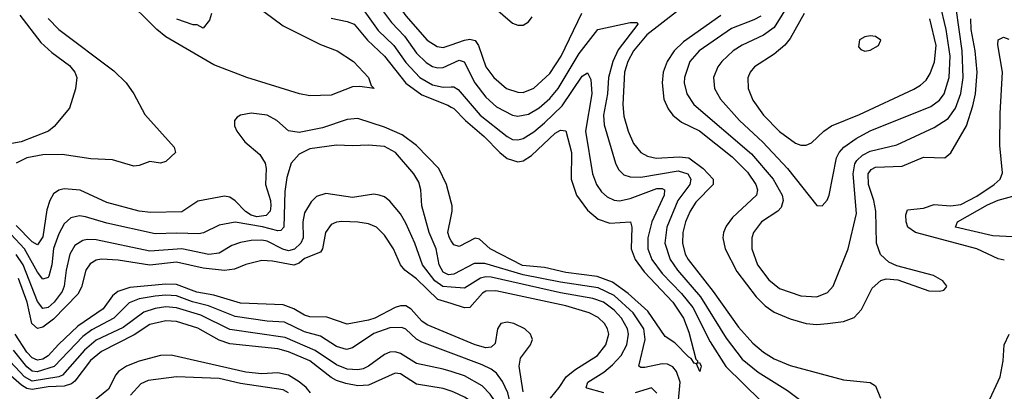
# Model space of a CAD drawing. Header units: inches. Extents: x 1305375 to 1407406, y 744550 to 841633.
# Tile 493 of 509: x 1398383 to 1402072, y 830496 to 831887. Entities that reach past the tile are written whole.
import ezdxf

# ---------------------------------------------------------------- set-up
doc = ezdxf.new("R2010")
doc.units = ezdxf.units.IN
doc.header["$MEASUREMENT"] = 0
doc.layers.add('B3893', color=7, linetype='Continuous')
doc.layers.add('B4803', color=7, linetype='Continuous')

msp = doc.modelspace()

# ---------------------------------------------------------------- linework, layer by layer
at = {"layer": 'B3893', "color": 5}
for points, elevation in [([(1400000, 832276.1), (1399930, 832227.1), (1399890, 832217.5), (1399770, 832209.3), (1399707.7, 832192.3), (1399680.7, 832179.3), (1399660.1, 832159.9), (1399648.2, 832131.8), (1399648.9, 832110), (1399656.6, 832090), (1399690.1, 832050), (1399737.7, 832017.7), (1399768.9, 831988.9), (1399830, 831901.3), (1399910, 831810.1), (1399946.9, 831786.9), (1399970, 831782.8), (1400000, 831793)], 1280), ([(1399297.6, 831917.6), (1399370, 831864.2), (1399510, 831793.6), (1399571.9, 831770), (1399633.6, 831730), (1399690.1, 831670), (1399700.5, 831640.5), (1399710.8, 831629.2), (1399656.9, 831636.9), (1399630, 831635.4), (1399550, 831604.4), (1399470, 831602.2), (1399431.9, 831610), (1399234.4, 831670), (1399110, 831717.7), (1398930, 831822.4), (1398896.9, 831850), (1398770, 831975.7)], 1180), ([(1399716.7, 831956.7), (1399776.1, 831876.1), (1399824.9, 831824.9), (1399870, 831761.8), (1399906.2, 831726.2), (1399930, 831712), (1399950, 831706.7), (1399970, 831707.9), (1400000, 831721.5)], 1260), ([(1398383.5, 831903.5), (1398462.1, 831802.1), (1398503.5, 831763.5), (1398570, 831715.9), (1398588.9, 831690), (1398596.5, 831670), (1398592.2, 831627.8), (1398570, 831555.3), (1398512.2, 831487.8), (1398490.8, 831470), (1398388.4, 831430), (1398339.2, 831420.8)], 1160), ([(1399101, 831910), (1399094.4, 831885.6), (1399070, 831855.3), (1399047.6, 831867.6), (1399032.4, 831867.6), (1398971.3, 831888.7)], 1160), ([(1399676.1, 831916.1), (1399726.7, 831846.7), (1399784.8, 831790), (1399830, 831726.3), (1399882.9, 831670), (1399930, 831642.5), (1399970, 831634.3), (1400000, 831635.6)], 1240), ([(1398490, 831891.9), (1398528.9, 831850), (1398736, 831696), (1398782, 831650), (1398810.1, 831610), (1398852.1, 831532.1), (1398961.8, 831410), (1398966.3, 831390), (1398930, 831356.3), (1398910, 831350.5), (1398870, 831355.7), (1398830, 831341.1), (1398810, 831339.2), (1398730, 831362.1), (1398650, 831366.8), (1398542.4, 831382.4), (1398470, 831381.3), (1398409.2, 831370), (1398369.8, 831350.2)], 1180), ([(1399550, 831892.4), (1399610, 831880.4), (1399635.6, 831870), (1399685.6, 831810), (1399749.4, 831750), (1399830, 831649.8), (1399890, 831605.9), (1399987.4, 831567.4), (1400000, 831560.1)], 1220), ([(1400000, 831204.5), (1399982.6, 831270), (1399954, 831330), (1399870, 831415.6), (1399816.1, 831456.1), (1399750, 831485.2), (1399650, 831516.7), (1399610, 831513.2), (1399517.3, 831482.7), (1399430, 831464.3), (1399390, 831471.2), (1399346.3, 831510), (1399309.6, 831530), (1399250, 831537.4), (1399210.6, 831530), (1399198, 831522), (1399188, 831510), (1399188.4, 831490), (1399196.3, 831470), (1399226.3, 831430), (1399282.8, 831382.8), (1399302.8, 831350), (1399306.2, 831330), (1399303.4, 831270), (1399322.6, 831210), (1399324.4, 831190), (1399320.9, 831170), (1399306.4, 831153.6), (1399271.2, 831148.8), (1399250, 831154.9), (1399229.1, 831169.1), (1399190, 831208.8), (1399170, 831222.8), (1399150, 831227.1), (1399050, 831207.9), (1398990, 831167.8), (1398874.6, 831165.4), (1398830, 831170.3), (1398710, 831202.8), (1398610, 831248.6), (1398550, 831253.7), (1398530, 831248.5), (1398510, 831234.6), (1398495.5, 831210), (1398484.9, 831175.1), (1398470, 831074.2), (1398450, 831044.8), (1398430, 831055.2), (1398370, 831117.1)], 1220), ([(1400000, 830933.1), (1399990, 830931.8), (1399970, 830941.8), (1399955.1, 830970), (1399943.3, 831030), (1399917.4, 831090), (1399890.4, 831190), (1399886.4, 831250), (1399879, 831279), (1399859.8, 831310), (1399790.7, 831390), (1399750, 831412.5), (1399690, 831417.7), (1399630, 831414.5), (1399570, 831417.7), (1399470, 831403.1), (1399430, 831384), (1399400.5, 831350), (1399383.9, 831296.1), (1399375.8, 831244.2), (1399373.1, 831110), (1399361.9, 831098.1), (1399350, 831096.2), (1399292.2, 831112.2), (1399190, 831129.5), (1399130, 831118.4), (1399071.2, 831088.8), (1399054.6, 831085.4), (1398971.4, 831088.6), (1398890, 831085.5), (1398710, 831125.2), (1398630, 831149.1), (1398607.3, 831152.7), (1398574.3, 831145.7), (1398550, 831123.2), (1398530, 831085.4), (1398509.8, 831030.2), (1398503.3, 830970), (1398492.3, 830927.7), (1398490, 830922.3), (1398470, 830915.5), (1398450, 830941.5), (1398400.6, 831030), (1398350, 831084.9)], 1240), ([(1400000, 830885.9), (1399968, 830888), (1399938, 830910), (1399892.4, 830970), (1399863.2, 831050), (1399830, 831125.5), (1399810, 831159.8), (1399770, 831208.4), (1399750, 831223.4), (1399730, 831230.8), (1399710, 831233.6), (1399630, 831221.3), (1399530, 831236.1), (1399494.9, 831225.1), (1399474.8, 831205.2), (1399450, 831164.2), (1399443.7, 831130), (1399444.7, 831070), (1399436.6, 831050), (1399412.3, 831027.7), (1399390, 831022.3), (1399368.4, 831028.4), (1399310, 831058.4), (1399290, 831062.3), (1399250, 831061.1), (1399210, 831052.9), (1399178.4, 831041.6), (1399130, 831013.5), (1399091.6, 831008.4), (1398990, 831028.9), (1398870, 831020.7), (1398670, 831063), (1398635.2, 831064.8), (1398619.1, 831060.9), (1398590, 831041.5), (1398571, 831010), (1398557.4, 830950), (1398550.1, 830890), (1398541.6, 830870), (1398511.6, 830830), (1398490.1, 830810), (1398470, 830805.7), (1398450, 830832.1), (1398395.4, 830970), (1398370, 831008.3)], 1260), ([(1400000, 830824.5), (1399950, 830839.9), (1399870, 830917.5), (1399825.9, 830950), (1399810.4, 830970), (1399784.1, 831030), (1399750, 831080.7), (1399719.8, 831110), (1399690, 831123.1), (1399650, 831129.5), (1399590, 831131.4), (1399570, 831129.3), (1399550, 831120.2), (1399529, 831091), (1399518.1, 831030), (1399510, 831016.5), (1399450, 830993.3), (1399430, 830976.3), (1399410, 830968.4), (1399330, 830983.6), (1399290, 830985.6), (1399230, 830970.9), (1399187.2, 830952.8), (1399150, 830947.7), (1399070, 830957.5), (1398970, 830979.7), (1398870, 830968.3), (1398752.4, 830987.6), (1398690, 830990.9), (1398670, 830987.4), (1398647.1, 830972.9), (1398631.3, 830950), (1398614.2, 830885.8), (1398600.2, 830859.8), (1398510, 830766.2), (1398470, 830736.3), (1398450, 830731), (1398428.5, 830750), (1398410.7, 830830), (1398378.4, 830918.4)], 1280), ([(1400000, 831059.8), (1399993.4, 831070), (1399987.1, 831090), (1400000, 831151.4)], 1220), ([(1400000, 830707.3), (1399910, 830744.9), (1399890, 830758.2), (1399850, 830804), (1399830, 830815.8), (1399810, 830816.2), (1399790, 830810.3), (1399713.6, 830770), (1399690, 830761.9), (1399610, 830747.4), (1399534.3, 830774.3), (1399470, 830775.4), (1399450, 830780.7), (1399410, 830804.4), (1399370, 830819.9), (1399210, 830826.3), (1399110, 830856), (1399047, 830867), (1398970, 830895.9), (1398930, 830897.3), (1398795.6, 830884.4), (1398750.3, 830869.7), (1398730, 830853.8), (1398695.1, 830804.9), (1398600.5, 830739.5), (1398528.1, 830671.9), (1398490, 830629.6), (1398470, 830616.8), (1398450, 830613.2), (1398430, 830621.5), (1398410, 830642.2), (1398366.2, 830710)], 1320), ([(1400000, 830639.3), (1399890, 830680.7), (1399870, 830691.7), (1399830, 830728.9), (1399815.3, 830735.3), (1399770, 830733.5), (1399710, 830712.5), (1399630, 830658.6), (1399607.8, 830652.2), (1399570, 830664.4), (1399510, 830702.5), (1399450, 830719), (1399375.5, 830755.5), (1399310, 830758.1), (1399190, 830776.3), (1399090, 830816.7), (1399030, 830831.2), (1398970, 830854), (1398930, 830856.4), (1398890, 830852.4), (1398830, 830841.7), (1398793.1, 830826.9), (1398735.7, 830770), (1398653.7, 830726.3), (1398619.2, 830700.8), (1398511.5, 830588.5), (1398448.8, 830568.8), (1398430, 830572.2), (1398410, 830587.9), (1398360.1, 830650)], 1340), ([(1400000, 830570.1), (1399970, 830579.4), (1399870, 830599.9), (1399810, 830638), (1399790, 830644.1), (1399770, 830642.6), (1399750, 830634.1), (1399690.2, 830590), (1399670, 830580.7), (1399650, 830576.5), (1399610, 830579.4), (1399570, 830594.9), (1399490, 830649.2), (1399377.5, 830697.4), (1399170, 830728), (1399061.2, 830781.3), (1398970, 830809), (1398930, 830812.3), (1398890, 830806.1), (1398847.6, 830792.4), (1398770, 830734.5), (1398670, 830687), (1398625.9, 830650), (1398543.2, 830556.8), (1398529.2, 830550), (1398430, 830533.9), (1398400.9, 830550), (1398330, 830626.9)], 1360), ([(1400000, 830496.5), (1399970, 830506.7), (1399870, 830523.1), (1399810, 830561.7), (1399790, 830564.7), (1399690, 830518.7), (1399650, 830517), (1399605.6, 830525.6), (1399570, 830536.3), (1399550, 830548), (1399470, 830610.4), (1399390, 830644.5), (1399350, 830655), (1399170, 830673.8), (1399130, 830687.2), (1399050, 830732), (1398970, 830757.3), (1398930, 830760.2), (1398870, 830745.8), (1398811.8, 830708.2), (1398690, 830645.1), (1398648.8, 830611.2), (1398590, 830533.9), (1398576.4, 830523.6), (1398550, 830516), (1398490, 830513.6), (1398430, 830502.6), (1398410, 830507), (1398390, 830519.5), (1398309.4, 830589.4)], 1380), ([(1399472.6, 830490), (1399456, 830510), (1399430, 830532.3), (1399390, 830556.2), (1399350, 830565.5), (1399290, 830561.8), (1399230, 830568), (1398950, 830631.6), (1398910, 830630.3), (1398830, 830609), (1398783.1, 830590), (1398752.9, 830570), (1398742.5, 830557.5), (1398716.2, 830503.8), (1398649.4, 830450)], 1420), ([(1399390.4, 830490.4), (1399370, 830502.2), (1399210, 830525.7), (1399130, 830543.9), (1398970, 830550.3), (1398863.7, 830536.3), (1398836.2, 830523.8), (1398797.9, 830482.1)], 1440)]:
    msp.add_lwpolyline(points, dxfattribs=dict(at, elevation=elevation))
at = {"layer": 'B4803', "color": 5}
for points, elevation in [([(1400156.8, 831936.8), (1400230, 831874.3), (1400250, 831865.9), (1400270, 831867), (1400290, 831878.6), (1400303, 831897)], 1320), ([(1401266.9, 831950), (1401210, 831857.7), (1401170, 831829), (1401090, 831792.1), (1401057, 831770), (1401013.5, 831730), (1400998.5, 831710), (1400983.3, 831670), (1400986.8, 831630), (1401008.4, 831590), (1401080.4, 831510), (1401168, 831428), (1401260.4, 831330), (1401370, 831191.8), (1401390, 831190.3), (1401409, 831211), (1401416.5, 831230), (1401443.4, 831370), (1401453.4, 831390), (1401470.5, 831409.5), (1401517.5, 831442.5), (1401570, 831470.5), (1401797.7, 831562.3), (1401830, 831585.4), (1401847.1, 831610), (1401865.6, 831670), (1401869.5, 831750), (1401854.2, 831850), (1401830.3, 831950)], 1360), ([(1400000, 831793), (1400050.1, 831810.1), (1400070, 831814.4), (1400089.4, 831809.4), (1400101.8, 831790), (1400130, 831710.2), (1400159.8, 831670), (1400207, 831630), (1400250, 831615.3), (1400270, 831615), (1400310, 831631.1), (1400370, 831685.5), (1400412.1, 831750), (1400489, 831911)], 1280), ([(1400843.5, 831916.5), (1400732.9, 831830), (1400682.4, 831770), (1400661.3, 831730), (1400649.5, 831690), (1400643.1, 831570), (1400646.2, 831526.2), (1400662.4, 831470), (1400683.5, 831423.5), (1400710, 831390.1), (1400735.9, 831375.9), (1400768.3, 831368.3), (1400854.1, 831374.1), (1400890, 831369.5), (1400944.2, 831330), (1400981.1, 831290), (1400981.6, 831270), (1400916.5, 831203.5), (1400894.9, 831170), (1400877.7, 831130), (1400867.8, 831090), (1400866.8, 831050), (1400877, 831010), (1400887.3, 830990), (1400982.1, 830870), (1401076.3, 830736.3), (1401130, 830675.8), (1401170, 830642.2), (1401210, 830617.8), (1401270, 830593.4), (1401470, 830539.8), (1401569.4, 830529.4), (1401590, 830517), (1401607.9, 830470)], 1280), ([(1401010, 831902.6), (1400870, 831804.6), (1400835.3, 831770), (1400808.8, 831730), (1400793.7, 831690), (1400790.1, 831650.1), (1400796.9, 831590), (1400812.9, 831552.9), (1400829.8, 831529.8), (1400863.4, 831503.4), (1400930.7, 831470.7), (1401053.2, 831373.2), (1401110, 831316.8), (1401141.5, 831270), (1401147.5, 831250), (1401143.8, 831230), (1401053.7, 831146.3), (1401030, 831114), (1401020.5, 831090), (1401018.1, 831070), (1401026.5, 831030), (1401070, 830944.1), (1401142.8, 830850), (1401176.5, 830816.5), (1401210, 830792.4), (1401270, 830767.2), (1401330, 830750.6), (1401370, 830746.3), (1401410, 830749.7), (1401470, 830757.8), (1401510, 830772.9), (1401537.2, 830802.8), (1401577.6, 830882.4), (1401610, 830910.3), (1401630, 830916.9), (1401673.3, 830913.3), (1401790, 830872.2), (1401830, 830870.4), (1401845.6, 830874.4), (1401855.2, 830884.8), (1401856.9, 830890), (1401842.4, 830910), (1401806.6, 830930), (1401670, 830965.4), (1401639.3, 830979.3), (1401608, 831008), (1401593.4, 831050), (1401590.8, 831170), (1401584, 831210), (1401563.7, 831270), (1401561.7, 831310), (1401573.4, 831326.6), (1401590, 831335.4), (1401690, 831338.2), (1401770, 831373), (1401849.9, 831370.1), (1401871.7, 831388.3), (1401930.2, 831489.8), (1401955, 831565), (1401964.7, 831610), (1401971, 831690), (1401962.8, 831770), (1401948.3, 831850), (1401946.7, 831890)], 1320), ([(1401159.6, 831900.4), (1401133.9, 831886.1), (1401050, 831853.4), (1400929.6, 831770), (1400894.6, 831730), (1400873.9, 831670), (1400872.6, 831650), (1400882.7, 831610), (1400909, 831570), (1401125, 831385), (1401206.2, 831290), (1401239.7, 831230), (1401243.7, 831210), (1401236.4, 831183.6), (1401223.8, 831170), (1401163, 831130), (1401132.5, 831090), (1401125.9, 831070), (1401126.5, 831030), (1401147.5, 830970), (1401190, 830912.9), (1401230, 830881.5), (1401310, 830852.9), (1401370, 830849.5), (1401410, 830866.2), (1401430.8, 830889.2), (1401487.9, 831030), (1401518.1, 831161.9), (1401505.5, 831310), (1401512.2, 831347.8), (1401519.9, 831360.1), (1401540.7, 831379.3), (1401570, 831394.7), (1401670, 831418.2), (1401810, 831483), (1401862.5, 831517.5), (1401890, 831555.9), (1401910, 831610.2), (1401918.9, 831670), (1401915, 831770), (1401892.6, 831930)], 1340), ([(1401322, 831910), (1401270, 831816.5), (1401250, 831791.6), (1401210, 831758.5), (1401136.5, 831710), (1401119.8, 831690), (1401110.8, 831669.2), (1401112.8, 831630), (1401130, 831586.2), (1401170.1, 831530), (1401230, 831468.4), (1401290, 831424.3), (1401310, 831417), (1401330, 831416.8), (1401350, 831425.8), (1401395.8, 831470), (1401425, 831490), (1401530, 831532), (1401733.3, 831626.7), (1401758.7, 831641.3), (1401779.1, 831660.9), (1401794.3, 831685.7), (1401811.3, 831728.7), (1401817.1, 831790), (1401793.1, 831890)], 1380), ([(1400000, 831721.5), (1400030, 831735.2), (1400048.8, 831728.8), (1400088.5, 831650), (1400130, 831597.3), (1400170, 831560.3), (1400230, 831529.2), (1400250, 831525.7), (1400290, 831533.3), (1400330, 831556.5), (1400370, 831591.7), (1400400.7, 831630), (1400479.2, 831760.8), (1400549.4, 831850.6), (1400670, 831877), (1400696.2, 831876.2), (1400698.6, 831870), (1400625.8, 831774.2), (1400605.5, 831730), (1400589.2, 831670), (1400585, 831610), (1400571.1, 831530), (1400573.3, 831493.3), (1400615, 831350), (1400626.8, 831326.8), (1400646.9, 831306.9), (1400670, 831298.5), (1400710, 831297.9), (1400850, 831320.8), (1400886.8, 831310), (1400898.4, 831290), (1400893.5, 831270), (1400849.2, 831210), (1400807.8, 831110), (1400800.8, 831050), (1400820.1, 830990), (1400848.3, 830950), (1400934.6, 830850), (1401030, 830694.7), (1401090, 830617.1), (1401150, 830567.8), (1401259.6, 830499.6), (1401350, 830431.5)], 1260), ([(1402072.5, 830987.5), (1402050, 830991.5), (1401969.8, 831030), (1401739.8, 831090), (1401710.9, 831110), (1401704.4, 831130), (1401703.1, 831156.9), (1401710, 831174.8), (1401770, 831181.6), (1401810, 831194.7), (1401870.8, 831190.8), (1401910, 831195.9), (1401970, 831226), (1402035, 831270), (1402056.7, 831290), (1402066.3, 831313.7), (1402056.2, 831416.2), (1402057.1, 831537.1), (1402065.7, 831690), (1402047.6, 831792.4), (1402050, 831811.1), (1402070, 831822), (1402090, 831813.4)], 1280), ([(1400000, 831635.6), (1400010, 831636.1), (1400025.9, 831625.9), (1400108.9, 831530), (1400210, 831449.2), (1400230, 831438.9), (1400250, 831437.2), (1400270, 831442.3), (1400310, 831466.8), (1400350, 831500.4), (1400415.1, 831564.9), (1400490, 831675.3), (1400510, 831688.2), (1400523.2, 831663.2), (1400526.5, 831610), (1400503.7, 831470), (1400529.6, 831310), (1400544.8, 831270), (1400563.3, 831243.3), (1400584.4, 831224.4), (1400610, 831211.7), (1400630, 831208.8), (1400670, 831217.3), (1400770, 831255.3), (1400790, 831255.2), (1400798.7, 831250), (1400798, 831230), (1400752.2, 831130), (1400736.2, 831070), (1400736.2, 831030), (1400751.4, 830990), (1400790, 830937.5), (1400862.6, 830862.6), (1400905.8, 830810), (1400970, 830681.5), (1401028.6, 830588.6), (1401160.5, 830460.5)], 1240), ([(1400000, 831560.1), (1400010, 831554.3), (1400052.8, 831510), (1400123.5, 831450), (1400181.7, 831390), (1400210, 831367.3), (1400250, 831355.3), (1400270, 831358.7), (1400301.2, 831378.8), (1400390, 831462.8), (1400410, 831473.4), (1400430, 831471.5), (1400450.7, 831390), (1400449.3, 831290), (1400469.7, 831230), (1400510, 831173.5), (1400550, 831140.6), (1400594.8, 831125.2), (1400671.3, 831130), (1400676.4, 831110), (1400674.6, 831030), (1400688.8, 830990), (1400723, 830943), (1400830.1, 830830), (1400870, 830770.1), (1400890, 830718), (1400916.9, 830616.9), (1400923, 830610), (1400921.4, 830601.4), (1400930, 830603.8), (1400935.9, 830590), (1400932, 830570), (1400919.4, 830599.4), (1400910, 830601.3), (1400899.5, 830619.5), (1400890, 830624), (1400837.9, 830677.9), (1400801.2, 830701.2), (1400736.7, 830796.7), (1400662.8, 830862.8), (1400604.2, 830904.2), (1400546.4, 830926.4), (1400430, 830941.4), (1400350, 830959.6), (1400267.6, 830967.6), (1400145.7, 831030), (1400105.5, 831065.5), (1400090, 831068.7), (1400030, 831038.5), (1400010, 831044.2), (1400000, 831059.8)], 1220), ([(1400000, 831151.4), (1400003.9, 831170), (1400003.9, 831190), (1400000, 831204.5)], 1220), ([(1402130, 831072.5), (1402030, 831078.5), (1401889.8, 831110), (1401897.4, 831130), (1402010, 831194.1), (1402050, 831211.5), (1402117.6, 831230)], 1260), ([(1400849.9, 830449.9), (1400858.3, 830530), (1400844.6, 830570), (1400830, 830587.7), (1400810, 830598.2), (1400790, 830599.6), (1400725.4, 830585.4), (1400710, 830585.4), (1400703.1, 830590), (1400727, 830690), (1400721.5, 830730), (1400681.2, 830790), (1400610, 830854.5), (1400550, 830882.9), (1400410, 830904.1), (1400270, 830931.8), (1400125.4, 830974.6), (1400085.7, 830974.3), (1400010, 830934.5), (1400000, 830933.1)], 1240), ([(1400571.2, 830490), (1400508.3, 830508.2), (1400505.8, 830510), (1400511.5, 830530), (1400571.7, 830568.3), (1400604.7, 830595.3), (1400636.3, 830630), (1400658.3, 830670), (1400664.2, 830710), (1400660.6, 830730), (1400638.6, 830770), (1400610, 830800.4), (1400570, 830829.7), (1400530, 830843.8), (1400410, 830864.6), (1400150, 830923.2), (1400130, 830924.8), (1400110, 830919.8), (1400050, 830882.7), (1400000, 830885.9)], 1260), ([(1400371.5, 830470), (1400404.9, 830510), (1400430.4, 830550), (1400463.3, 830576.8), (1400548.2, 830630), (1400579.7, 830670), (1400589.9, 830710), (1400585.6, 830730), (1400573.9, 830750), (1400550, 830772.5), (1400516.5, 830790), (1400430, 830815.9), (1400167.2, 830872.8), (1400130, 830871.1), (1400116.6, 830863.4), (1400070, 830809.9), (1400050, 830809), (1400000, 830824.5)], 1280), ([(1400270, 830494), (1400254.4, 830590), (1400260, 830620), (1400297, 830670), (1400304, 830690), (1400296.8, 830710), (1400275.3, 830730), (1400234, 830750), (1400210, 830755.3), (1400185.3, 830750), (1400172.7, 830730), (1400164.9, 830675.1), (1400150, 830661.8), (1400130, 830659.3), (1400090, 830669.6), (1400000, 830707.3)], 1320), ([(1402091, 830251), (1402025.6, 830350), (1402013.2, 830390), (1402011.2, 830450), (1402057.1, 830550), (1402068.8, 830610), (1402071.7, 830670), (1402090.3, 830709.7)], 1280), ([(1400930.9, 830000), (1400910, 830031.6), (1400867, 830067), (1400826.6, 830086.6), (1400750, 830104.4), (1400687.1, 830130), (1400653.7, 830150), (1400585.9, 830205.9), (1400493.2, 830253.2), (1400430, 830279.5), (1400404.8, 830284.8), (1400370, 830284.9), (1400290, 830255.5), (1400270, 830255.6), (1400250, 830276.5), (1400238.8, 830310), (1400231, 830351), (1400223.6, 830443.6), (1400212.4, 830490), (1400192.6, 830532.6), (1400170, 830563.6), (1400150, 830579.1), (1400115.7, 830595.7), (1400000, 830639.3)], 1340), ([(1400838.4, 830000), (1400810, 830023.4), (1400770, 830042.1), (1400630, 830087.7), (1400530, 830168.2), (1400470, 830201.8), (1400410, 830227.4), (1400372.1, 830232.1), (1400350, 830228.8), (1400270, 830196.4), (1400250, 830198.7), (1400230, 830216.6), (1400210, 830250.6), (1400197.9, 830297.9), (1400181.3, 830410), (1400161.6, 830461.6), (1400146, 830486), (1400116.2, 830516.2), (1400050, 830554.6), (1400000, 830570.1)], 1360), ([(1400697, 830000), (1400610, 830025.2), (1400568.5, 830050), (1400508.8, 830108.8), (1400404.4, 830164.4), (1400370, 830173.8), (1400350, 830174.3), (1400270, 830152.5), (1400250, 830151.5), (1400230, 830159), (1400201, 830190), (1400172.4, 830232.4), (1400159.6, 830270), (1400136, 830376), (1400121.8, 830410), (1400085.6, 830450), (1400050, 830473.8), (1400010, 830493.1), (1400000, 830496.5)], 1380), ([(1400769.9, 830489.9), (1400750, 830509.8), (1400689.8, 830490.2)], 1260)]:
    msp.add_lwpolyline(points, dxfattribs=dict(at, elevation=elevation))
at = {"layer": 'B4803', "color": 5, "elevation": 1420}
msp.add_lwpolyline([(1401570, 831826), (1401550, 831822.4), (1401530, 831811.5), (1401525.5, 831785.5), (1401534.9, 831774.9), (1401550, 831768.8), (1401570, 831772.4), (1401600.9, 831790), (1401609.4, 831810), (1401590, 831823.6)], close=True, dxfattribs=at)

doc.saveas('drawing.dxf')
